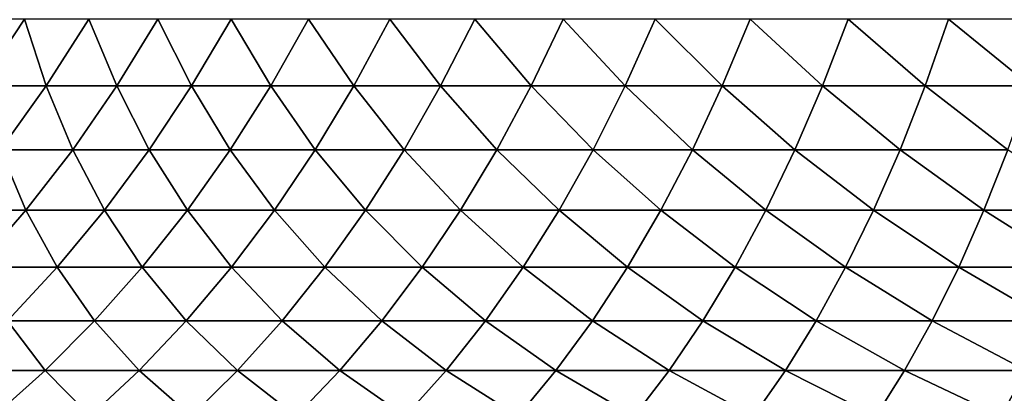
# Model space of a CAD drawing. Header units: millimetres. Extents: x -1052 to 2807, y 2 to 2368.
# Tile 965 of 1056: x -935.35 to -932.12, y 1299.19 to 1300.42. Entities that reach past the tile are written whole.
import ezdxf

# ---------------------------------------------------------------- set-up
doc = ezdxf.new("R2010")
doc.units = ezdxf.units.MM
doc.header["$LTSCALE"] = 41.718519
doc.layers.add('86', color=7, linetype='CONTINUOUS')

msp = doc.modelspace()

# ---------------------------------------------------------------- linework, layer by layer
at = {"layer": '86', "color": 7, "linetype": 'CONTINUOUS'}
for points in [[(-935.5305, 1300.4219, 3.9087), (-935.4789, 1300.2026, 4.3202), (-935.3339, 1300.4219, 4.2252), (-935.5305, 1300.4219, 3.9087)], [(-935.4789, 1300.2026, 4.3202), (-935.2624, 1300.2026, 4.6338), (-935.3339, 1300.4219, 4.2252), (-935.4789, 1300.2026, 4.3202)], [(-935.3339, 1300.4219, 4.2252), (-935.2624, 1300.2026, 4.6338), (-935.1222, 1300.4219, 4.5319), (-935.3339, 1300.4219, 4.2252)], [(-935.2624, 1300.2026, 4.6338), (-935.0311, 1300.2026, 4.9365), (-935.1222, 1300.4219, 4.5319), (-935.2624, 1300.2026, 4.6338)], [(-935.1222, 1300.4219, 4.5319), (-935.0311, 1300.2026, 4.9365), (-934.896, 1300.4219, 4.828), (-935.1222, 1300.4219, 4.5319)], [(-935.0311, 1300.2026, 4.9365), (-934.7854, 1300.2026, 5.2277), (-934.896, 1300.4219, 4.828), (-935.0311, 1300.2026, 4.9365)], [(-934.896, 1300.4219, 4.828), (-934.7854, 1300.2026, 5.2277), (-934.6557, 1300.4219, 5.1128), (-934.896, 1300.4219, 4.828)], [(-934.7854, 1300.2026, 5.2277), (-934.526, 1300.2026, 5.5067), (-934.6557, 1300.4219, 5.1128), (-934.7854, 1300.2026, 5.2277)], [(-934.6557, 1300.4219, 5.1128), (-934.526, 1300.2026, 5.5067), (-934.4019, 1300.4219, 5.3856), (-934.6557, 1300.4219, 5.1128)], [(-934.526, 1300.2026, 5.5067), (-934.2533, 1300.2026, 5.7728), (-934.4019, 1300.4219, 5.3856), (-934.526, 1300.2026, 5.5067)], [(-934.4019, 1300.4219, 5.3856), (-934.2533, 1300.2026, 5.7728), (-934.1353, 1300.4219, 5.6459), (-934.4019, 1300.4219, 5.3856)], [(-934.2533, 1300.2026, 5.7728), (-933.9682, 1300.2026, 6.0255), (-934.1353, 1300.4219, 5.6459), (-934.2533, 1300.2026, 5.7728)], [(-934.1353, 1300.4219, 5.6459), (-933.9682, 1300.2026, 6.0255), (-933.8564, 1300.4219, 5.893), (-934.1353, 1300.4219, 5.6459)], [(-933.9682, 1300.2026, 6.0255), (-933.6711, 1300.2026, 6.264), (-933.8564, 1300.4219, 5.893), (-933.9682, 1300.2026, 6.0255)], [(-933.8564, 1300.4219, 5.893), (-933.6711, 1300.2026, 6.264), (-933.5659, 1300.4219, 6.1263), (-933.8564, 1300.4219, 5.893)], [(-933.6711, 1300.2026, 6.264), (-933.3629, 1300.2026, 6.488), (-933.5659, 1300.4219, 6.1263), (-933.6711, 1300.2026, 6.264)], [(-933.5659, 1300.4219, 6.1263), (-933.3629, 1300.2026, 6.488), (-933.2644, 1300.4219, 6.3453), (-933.5659, 1300.4219, 6.1263)], [(-933.3629, 1300.2026, 6.488), (-933.0442, 1300.2026, 6.6968), (-933.2644, 1300.4219, 6.3453), (-933.3629, 1300.2026, 6.488)], [(-933.2644, 1300.4219, 6.3453), (-933.0442, 1300.2026, 6.6968), (-932.9527, 1300.4219, 6.5495), (-933.2644, 1300.4219, 6.3453)], [(-933.0442, 1300.2026, 6.6968), (-932.7158, 1300.2026, 6.8899), (-932.9527, 1300.4219, 6.5495), (-933.0442, 1300.2026, 6.6968)], [(-932.9527, 1300.4219, 6.5495), (-932.7158, 1300.2026, 6.8899), (-932.6316, 1300.4219, 6.7384), (-932.9527, 1300.4219, 6.5495)], [(-932.7158, 1300.2026, 6.8899), (-932.3785, 1300.2026, 7.067), (-932.6316, 1300.4219, 6.7384), (-932.7158, 1300.2026, 6.8899)], [(-932.6316, 1300.4219, 6.7384), (-932.3785, 1300.2026, 7.067), (-932.3016, 1300.4219, 6.9116), (-932.6316, 1300.4219, 6.7384)], [(-932.3785, 1300.2026, 7.067), (-932.033, 1300.2026, 7.2275), (-932.3016, 1300.4219, 6.9116), (-932.3785, 1300.2026, 7.067)], [(-932.3016, 1300.4219, 6.9116), (-932.033, 1300.2026, 7.2275), (-931.9637, 1300.4219, 7.0686), (-932.3016, 1300.4219, 6.9116)], [(-935.4789, 1300.2026, 4.3202), (-935.4124, 1299.9934, 4.7427), (-935.2624, 1300.2026, 4.6338), (-935.4789, 1300.2026, 4.3202)], [(-935.4124, 1299.9934, 4.7427), (-935.1756, 1299.9934, 5.0526), (-935.2624, 1300.2026, 4.6338), (-935.4124, 1299.9934, 4.7427)], [(-935.2624, 1300.2026, 4.6338), (-935.1756, 1299.9934, 5.0526), (-935.0311, 1300.2026, 4.9365), (-935.2624, 1300.2026, 4.6338)], [(-935.1756, 1299.9934, 5.0526), (-934.9242, 1299.9934, 5.3506), (-935.0311, 1300.2026, 4.9365), (-935.1756, 1299.9934, 5.0526)], [(-935.0311, 1300.2026, 4.9365), (-934.9242, 1299.9934, 5.3506), (-934.7854, 1300.2026, 5.2277), (-935.0311, 1300.2026, 4.9365)], [(-934.9242, 1299.9934, 5.3506), (-934.6586, 1299.9934, 5.6362), (-934.7854, 1300.2026, 5.2277), (-934.9242, 1299.9934, 5.3506)], [(-934.7854, 1300.2026, 5.2277), (-934.6586, 1299.9934, 5.6362), (-934.526, 1300.2026, 5.5067), (-934.7854, 1300.2026, 5.2277)], [(-934.6586, 1299.9934, 5.6362), (-934.3796, 1299.9934, 5.9085), (-934.526, 1300.2026, 5.5067), (-934.6586, 1299.9934, 5.6362)], [(-934.526, 1300.2026, 5.5067), (-934.3796, 1299.9934, 5.9085), (-934.2533, 1300.2026, 5.7728), (-934.526, 1300.2026, 5.5067)], [(-934.3796, 1299.9934, 5.9085), (-934.0877, 1299.9934, 6.1671), (-934.2533, 1300.2026, 5.7728), (-934.3796, 1299.9934, 5.9085)], [(-934.2533, 1300.2026, 5.7728), (-934.0877, 1299.9934, 6.1671), (-933.9682, 1300.2026, 6.0255), (-934.2533, 1300.2026, 5.7728)], [(-934.0877, 1299.9934, 6.1671), (-933.7836, 1299.9934, 6.4113), (-933.9682, 1300.2026, 6.0255), (-934.0877, 1299.9934, 6.1671)], [(-933.9682, 1300.2026, 6.0255), (-933.7836, 1299.9934, 6.4113), (-933.6711, 1300.2026, 6.264), (-933.9682, 1300.2026, 6.0255)], [(-933.7836, 1299.9934, 6.4113), (-933.4682, 1299.9934, 6.6405), (-933.6711, 1300.2026, 6.264), (-933.7836, 1299.9934, 6.4113)], [(-933.6711, 1300.2026, 6.264), (-933.4682, 1299.9934, 6.6405), (-933.3629, 1300.2026, 6.488), (-933.6711, 1300.2026, 6.264)], [(-933.4682, 1299.9934, 6.6405), (-933.142, 1299.9934, 6.8542), (-933.3629, 1300.2026, 6.488), (-933.4682, 1299.9934, 6.6405)], [(-933.3629, 1300.2026, 6.488), (-933.142, 1299.9934, 6.8542), (-933.0442, 1300.2026, 6.6968), (-933.3629, 1300.2026, 6.488)], [(-933.142, 1299.9934, 6.8542), (-932.8059, 1299.9934, 7.0519), (-933.0442, 1300.2026, 6.6968), (-933.142, 1299.9934, 6.8542)], [(-933.0442, 1300.2026, 6.6968), (-932.8059, 1299.9934, 7.0519), (-932.7158, 1300.2026, 6.8899), (-933.0442, 1300.2026, 6.6968)], [(-932.8059, 1299.9934, 7.0519), (-932.4606, 1299.9934, 7.2331), (-932.7158, 1300.2026, 6.8899), (-932.8059, 1299.9934, 7.0519)], [(-932.7158, 1300.2026, 6.8899), (-932.4606, 1299.9934, 7.2331), (-932.3785, 1300.2026, 7.067), (-932.7158, 1300.2026, 6.8899)], [(-932.4606, 1299.9934, 7.2331), (-932.107, 1299.9934, 7.3974), (-932.3785, 1300.2026, 7.067), (-932.4606, 1299.9934, 7.2331)], [(-932.3785, 1300.2026, 7.067), (-932.107, 1299.9934, 7.3974), (-932.033, 1300.2026, 7.2275), (-932.3785, 1300.2026, 7.067)], [(-935.5715, 1299.7949, 4.8584), (-935.329, 1299.7949, 5.1758), (-935.4124, 1299.9934, 4.7427), (-935.5715, 1299.7949, 4.8584)], [(-935.4124, 1299.9934, 4.7427), (-935.329, 1299.7949, 5.1758), (-935.1756, 1299.9934, 5.0526), (-935.4124, 1299.9934, 4.7427)], [(-935.329, 1299.7949, 5.1758), (-935.0714, 1299.7949, 5.4811), (-935.1756, 1299.9934, 5.0526), (-935.329, 1299.7949, 5.1758)], [(-935.1756, 1299.9934, 5.0526), (-935.0714, 1299.7949, 5.4811), (-934.9242, 1299.9934, 5.3506), (-935.1756, 1299.9934, 5.0526)], [(-935.0714, 1299.7949, 5.4811), (-934.7994, 1299.7949, 5.7736), (-934.9242, 1299.9934, 5.3506), (-935.0714, 1299.7949, 5.4811)], [(-934.9242, 1299.9934, 5.3506), (-934.7994, 1299.7949, 5.7736), (-934.6586, 1299.9934, 5.6362), (-934.9242, 1299.9934, 5.3506)], [(-934.7994, 1299.7949, 5.7736), (-934.5135, 1299.7949, 6.0526), (-934.6586, 1299.9934, 5.6362), (-934.7994, 1299.7949, 5.7736)], [(-934.6586, 1299.9934, 5.6362), (-934.5135, 1299.7949, 6.0526), (-934.3796, 1299.9934, 5.9085), (-934.6586, 1299.9934, 5.6362)], [(-934.5135, 1299.7949, 6.0526), (-934.2145, 1299.7949, 6.3175), (-934.3796, 1299.9934, 5.9085), (-934.5135, 1299.7949, 6.0526)], [(-934.3796, 1299.9934, 5.9085), (-934.2145, 1299.7949, 6.3175), (-934.0877, 1299.9934, 6.1671), (-934.3796, 1299.9934, 5.9085)], [(-934.2145, 1299.7949, 6.3175), (-933.9031, 1299.7949, 6.5676), (-934.0877, 1299.9934, 6.1671), (-934.2145, 1299.7949, 6.3175)], [(-934.0877, 1299.9934, 6.1671), (-933.9031, 1299.7949, 6.5676), (-933.7836, 1299.9934, 6.4113), (-934.0877, 1299.9934, 6.1671)], [(-933.9031, 1299.7949, 6.5676), (-933.5799, 1299.7949, 6.8024), (-933.7836, 1299.9934, 6.4113), (-933.9031, 1299.7949, 6.5676)], [(-933.7836, 1299.9934, 6.4113), (-933.5799, 1299.7949, 6.8024), (-933.4682, 1299.9934, 6.6405), (-933.7836, 1299.9934, 6.4113)], [(-933.5799, 1299.7949, 6.8024), (-933.2458, 1299.7949, 7.0213), (-933.4682, 1299.9934, 6.6405), (-933.5799, 1299.7949, 6.8024)], [(-933.4682, 1299.9934, 6.6405), (-933.2458, 1299.7949, 7.0213), (-933.142, 1299.9934, 6.8542), (-933.4682, 1299.9934, 6.6405)], [(-933.2458, 1299.7949, 7.0213), (-932.9015, 1299.7949, 7.2238), (-933.142, 1299.9934, 6.8542), (-933.2458, 1299.7949, 7.0213)], [(-933.142, 1299.9934, 6.8542), (-932.9015, 1299.7949, 7.2238), (-932.8059, 1299.9934, 7.0519), (-933.142, 1299.9934, 6.8542)], [(-932.9015, 1299.7949, 7.2238), (-932.5478, 1299.7949, 7.4094), (-932.8059, 1299.9934, 7.0519), (-932.9015, 1299.7949, 7.2238)], [(-932.8059, 1299.9934, 7.0519), (-932.5478, 1299.7949, 7.4094), (-932.4606, 1299.9934, 7.2331), (-932.8059, 1299.9934, 7.0519)], [(-932.5478, 1299.7949, 7.4094), (-932.1855, 1299.7949, 7.5778), (-932.4606, 1299.9934, 7.2331), (-932.5478, 1299.7949, 7.4094)], [(-932.4606, 1299.9934, 7.2331), (-932.1855, 1299.7949, 7.5778), (-932.107, 1299.9934, 7.3974), (-932.4606, 1299.9934, 7.2331)], [(-932.1855, 1299.7949, 7.5778), (-931.8156, 1299.7949, 7.7284), (-932.107, 1299.9934, 7.3974), (-932.1855, 1299.7949, 7.5778)], [(-935.5715, 1299.7949, 4.8584), (-935.4908, 1299.6077, 5.3057), (-935.329, 1299.7949, 5.1758), (-935.5715, 1299.7949, 4.8584)], [(-935.4908, 1299.6077, 5.3057), (-935.2267, 1299.6077, 5.6187), (-935.329, 1299.7949, 5.1758), (-935.4908, 1299.6077, 5.3057)], [(-935.329, 1299.7949, 5.1758), (-935.2267, 1299.6077, 5.6187), (-935.0714, 1299.7949, 5.4811), (-935.329, 1299.7949, 5.1758)], [(-935.2267, 1299.6077, 5.6187), (-934.9479, 1299.6077, 5.9185), (-935.0714, 1299.7949, 5.4811), (-935.2267, 1299.6077, 5.6187)], [(-935.0714, 1299.7949, 5.4811), (-934.9479, 1299.6077, 5.9185), (-934.7994, 1299.7949, 5.7736), (-935.0714, 1299.7949, 5.4811)], [(-934.9479, 1299.6077, 5.9185), (-934.6549, 1299.6077, 6.2046), (-934.7994, 1299.7949, 5.7736), (-934.9479, 1299.6077, 5.9185)], [(-934.7994, 1299.7949, 5.7736), (-934.6549, 1299.6077, 6.2046), (-934.5135, 1299.7949, 6.0526), (-934.7994, 1299.7949, 5.7736)], [(-934.6549, 1299.6077, 6.2046), (-934.3484, 1299.6077, 6.4761), (-934.5135, 1299.7949, 6.0526), (-934.6549, 1299.6077, 6.2046)], [(-934.5135, 1299.7949, 6.0526), (-934.3484, 1299.6077, 6.4761), (-934.2145, 1299.7949, 6.3175), (-934.5135, 1299.7949, 6.0526)], [(-934.3484, 1299.6077, 6.4761), (-934.0291, 1299.6077, 6.7325), (-934.2145, 1299.7949, 6.3175), (-934.3484, 1299.6077, 6.4761)], [(-934.2145, 1299.7949, 6.3175), (-934.0291, 1299.6077, 6.7325), (-933.9031, 1299.7949, 6.5676), (-934.2145, 1299.7949, 6.3175)], [(-934.0291, 1299.6077, 6.7325), (-933.6978, 1299.6077, 6.9732), (-933.9031, 1299.7949, 6.5676), (-934.0291, 1299.6077, 6.7325)], [(-933.9031, 1299.7949, 6.5676), (-933.6978, 1299.6077, 6.9732), (-933.5799, 1299.7949, 6.8024), (-933.9031, 1299.7949, 6.5676)], [(-933.6978, 1299.6077, 6.9732), (-933.3553, 1299.6077, 7.1976), (-933.5799, 1299.7949, 6.8024), (-933.6978, 1299.6077, 6.9732)], [(-933.5799, 1299.7949, 6.8024), (-933.3553, 1299.6077, 7.1976), (-933.2458, 1299.7949, 7.0213), (-933.5799, 1299.7949, 6.8024)], [(-933.3553, 1299.6077, 7.1976), (-933.0023, 1299.6077, 7.4052), (-933.2458, 1299.7949, 7.0213), (-933.3553, 1299.6077, 7.1976)], [(-933.2458, 1299.7949, 7.0213), (-933.0023, 1299.6077, 7.4052), (-932.9015, 1299.7949, 7.2238), (-933.2458, 1299.7949, 7.0213)], [(-933.0023, 1299.6077, 7.4052), (-932.6398, 1299.6077, 7.5955), (-932.9015, 1299.7949, 7.2238), (-933.0023, 1299.6077, 7.4052)], [(-932.9015, 1299.7949, 7.2238), (-932.6398, 1299.6077, 7.5955), (-932.5478, 1299.7949, 7.4094), (-932.9015, 1299.7949, 7.2238)], [(-932.6398, 1299.6077, 7.5955), (-932.2684, 1299.6077, 7.768), (-932.5478, 1299.7949, 7.4094), (-932.6398, 1299.6077, 7.5955)], [(-932.5478, 1299.7949, 7.4094), (-932.2684, 1299.6077, 7.768), (-932.1855, 1299.7949, 7.5778), (-932.5478, 1299.7949, 7.4094)], [(-932.2684, 1299.6077, 7.768), (-931.8892, 1299.6077, 7.9224), (-932.1855, 1299.7949, 7.5778), (-932.2684, 1299.6077, 7.768)], [(-932.1855, 1299.7949, 7.5778), (-931.8892, 1299.6077, 7.9224), (-931.8156, 1299.7949, 7.7284), (-932.1855, 1299.7949, 7.5778)], [(-935.4908, 1299.6077, 5.3057), (-935.3897, 1299.4323, 5.763), (-935.2267, 1299.6077, 5.6187), (-935.4908, 1299.6077, 5.3057)], [(-935.3897, 1299.4323, 5.763), (-935.1036, 1299.4323, 6.0706), (-935.2267, 1299.6077, 5.6187), (-935.3897, 1299.4323, 5.763)], [(-935.2267, 1299.6077, 5.6187), (-935.1036, 1299.4323, 6.0706), (-934.9479, 1299.6077, 5.9185), (-935.2267, 1299.6077, 5.6187)], [(-935.1036, 1299.4323, 6.0706), (-934.8031, 1299.4323, 6.3639), (-934.9479, 1299.6077, 5.9185), (-935.1036, 1299.4323, 6.0706)], [(-934.9479, 1299.6077, 5.9185), (-934.8031, 1299.4323, 6.3639), (-934.6549, 1299.6077, 6.2046), (-934.9479, 1299.6077, 5.9185)], [(-934.8031, 1299.4323, 6.3639), (-934.4887, 1299.4323, 6.6424), (-934.6549, 1299.6077, 6.2046), (-934.8031, 1299.4323, 6.3639)], [(-934.6549, 1299.6077, 6.2046), (-934.4887, 1299.4323, 6.6424), (-934.3484, 1299.6077, 6.4761), (-934.6549, 1299.6077, 6.2046)], [(-934.4887, 1299.4323, 6.6424), (-934.1612, 1299.4323, 6.9054), (-934.3484, 1299.6077, 6.4761), (-934.4887, 1299.4323, 6.6424)], [(-934.3484, 1299.6077, 6.4761), (-934.1612, 1299.4323, 6.9054), (-934.0291, 1299.6077, 6.7325), (-934.3484, 1299.6077, 6.4761)], [(-934.1612, 1299.4323, 6.9054), (-933.8215, 1299.4323, 7.1523), (-934.0291, 1299.6077, 6.7325), (-934.1612, 1299.4323, 6.9054)], [(-934.0291, 1299.6077, 6.7325), (-933.8215, 1299.4323, 7.1523), (-933.6978, 1299.6077, 6.9732), (-934.0291, 1299.6077, 6.7325)], [(-933.8215, 1299.4323, 7.1523), (-933.4701, 1299.4323, 7.3825), (-933.6978, 1299.6077, 6.9732), (-933.8215, 1299.4323, 7.1523)], [(-933.6978, 1299.6077, 6.9732), (-933.4701, 1299.4323, 7.3825), (-933.3553, 1299.6077, 7.1976), (-933.6978, 1299.6077, 6.9732)], [(-933.4701, 1299.4323, 7.3825), (-933.1081, 1299.4323, 7.5954), (-933.3553, 1299.6077, 7.1976), (-933.4701, 1299.4323, 7.3825)], [(-933.3553, 1299.6077, 7.1976), (-933.1081, 1299.4323, 7.5954), (-933.0023, 1299.6077, 7.4052), (-933.3553, 1299.6077, 7.1976)], [(-933.1081, 1299.4323, 7.5954), (-932.7362, 1299.4323, 7.7906), (-933.0023, 1299.6077, 7.4052), (-933.1081, 1299.4323, 7.5954)], [(-933.0023, 1299.6077, 7.4052), (-932.7362, 1299.4323, 7.7906), (-932.6398, 1299.6077, 7.5955), (-933.0023, 1299.6077, 7.4052)], [(-932.7362, 1299.4323, 7.7906), (-932.3553, 1299.4323, 7.9676), (-932.6398, 1299.6077, 7.5955), (-932.7362, 1299.4323, 7.7906)], [(-932.6398, 1299.6077, 7.5955), (-932.3553, 1299.4323, 7.9676), (-932.2684, 1299.6077, 7.768), (-932.6398, 1299.6077, 7.5955)], [(-932.3553, 1299.4323, 7.9676), (-931.9663, 1299.4323, 8.126), (-932.2684, 1299.6077, 7.768), (-932.3553, 1299.4323, 7.9676)], [(-932.2684, 1299.6077, 7.768), (-931.9663, 1299.4323, 8.126), (-931.8892, 1299.6077, 7.9224), (-932.2684, 1299.6077, 7.768)], [(-935.5597, 1299.2694, 5.9136), (-935.2662, 1299.2694, 6.2292), (-935.3897, 1299.4323, 5.763), (-935.5597, 1299.2694, 5.9136)], [(-935.3897, 1299.4323, 5.763), (-935.2662, 1299.2694, 6.2292), (-935.1036, 1299.4323, 6.0706), (-935.3897, 1299.4323, 5.763)], [(-935.2662, 1299.2694, 6.2292), (-934.9578, 1299.2694, 6.5302), (-935.1036, 1299.4323, 6.0706), (-935.2662, 1299.2694, 6.2292)], [(-935.1036, 1299.4323, 6.0706), (-934.9578, 1299.2694, 6.5302), (-934.8031, 1299.4323, 6.3639), (-935.1036, 1299.4323, 6.0706)], [(-934.9578, 1299.2694, 6.5302), (-934.6352, 1299.2694, 6.816), (-934.8031, 1299.4323, 6.3639), (-934.9578, 1299.2694, 6.5302)], [(-934.8031, 1299.4323, 6.3639), (-934.6352, 1299.2694, 6.816), (-934.4887, 1299.4323, 6.6424), (-934.8031, 1299.4323, 6.3639)], [(-934.6352, 1299.2694, 6.816), (-934.2991, 1299.2694, 7.0859), (-934.4887, 1299.4323, 6.6424), (-934.6352, 1299.2694, 6.816)], [(-934.4887, 1299.4323, 6.6424), (-934.2991, 1299.2694, 7.0859), (-934.1612, 1299.4323, 6.9054), (-934.4887, 1299.4323, 6.6424)], [(-934.2991, 1299.2694, 7.0859), (-933.9505, 1299.2694, 7.3392), (-934.1612, 1299.4323, 6.9054), (-934.2991, 1299.2694, 7.0859)], [(-934.1612, 1299.4323, 6.9054), (-933.9505, 1299.2694, 7.3392), (-933.8215, 1299.4323, 7.1523), (-934.1612, 1299.4323, 6.9054)], [(-933.9505, 1299.2694, 7.3392), (-933.59, 1299.2694, 7.5754), (-933.8215, 1299.4323, 7.1523), (-933.9505, 1299.2694, 7.3392)], [(-933.8215, 1299.4323, 7.1523), (-933.59, 1299.2694, 7.5754), (-933.4701, 1299.4323, 7.3825), (-933.8215, 1299.4323, 7.1523)], [(-933.59, 1299.2694, 7.5754), (-933.2185, 1299.2694, 7.7939), (-933.4701, 1299.4323, 7.3825), (-933.59, 1299.2694, 7.5754)], [(-933.4701, 1299.4323, 7.3825), (-933.2185, 1299.2694, 7.7939), (-933.1081, 1299.4323, 7.5954), (-933.4701, 1299.4323, 7.3825)], [(-933.2185, 1299.2694, 7.7939), (-932.8369, 1299.2694, 7.9942), (-933.1081, 1299.4323, 7.5954), (-933.2185, 1299.2694, 7.7939)], [(-933.1081, 1299.4323, 7.5954), (-932.8369, 1299.2694, 7.9942), (-932.7362, 1299.4323, 7.7906), (-933.1081, 1299.4323, 7.5954)], [(-932.8369, 1299.2694, 7.9942), (-932.446, 1299.2694, 8.1758), (-932.7362, 1299.4323, 7.7906), (-932.8369, 1299.2694, 7.9942)], [(-932.7362, 1299.4323, 7.7906), (-932.446, 1299.2694, 8.1758), (-932.3553, 1299.4323, 7.9676), (-932.7362, 1299.4323, 7.7906)], [(-932.446, 1299.2694, 8.1758), (-932.0469, 1299.2694, 8.3383), (-932.3553, 1299.4323, 7.9676), (-932.446, 1299.2694, 8.1758)], [(-932.3553, 1299.4323, 7.9676), (-932.0469, 1299.2694, 8.3383), (-931.9663, 1299.4323, 8.126), (-932.3553, 1299.4323, 7.9676)], [(-935.5597, 1299.2694, 5.9136), (-935.4349, 1299.1195, 6.394), (-935.2662, 1299.2694, 6.2292), (-935.5597, 1299.2694, 5.9136)], [(-935.4349, 1299.1195, 6.394), (-935.1184, 1299.1195, 6.703), (-935.2662, 1299.2694, 6.2292), (-935.4349, 1299.1195, 6.394)], [(-935.2662, 1299.2694, 6.2292), (-935.1184, 1299.1195, 6.703), (-934.9578, 1299.2694, 6.5302), (-935.2662, 1299.2694, 6.2292)], [(-935.1184, 1299.1195, 6.703), (-934.7873, 1299.1195, 6.9963), (-934.9578, 1299.2694, 6.5302), (-935.1184, 1299.1195, 6.703)], [(-934.9578, 1299.2694, 6.5302), (-934.7873, 1299.1195, 6.9963), (-934.6352, 1299.2694, 6.816), (-934.9578, 1299.2694, 6.5302)], [(-934.7873, 1299.1195, 6.9963), (-934.4424, 1299.1195, 7.2733), (-934.6352, 1299.2694, 6.816), (-934.7873, 1299.1195, 6.9963)], [(-934.6352, 1299.2694, 6.816), (-934.4424, 1299.1195, 7.2733), (-934.2991, 1299.2694, 7.0859), (-934.6352, 1299.2694, 6.816)], [(-934.4424, 1299.1195, 7.2733), (-934.0845, 1299.1195, 7.5333), (-934.2991, 1299.2694, 7.0859), (-934.4424, 1299.1195, 7.2733)], [(-934.2991, 1299.2694, 7.0859), (-934.0845, 1299.1195, 7.5333), (-933.9505, 1299.2694, 7.3392), (-934.2991, 1299.2694, 7.0859)], [(-934.0845, 1299.1195, 7.5333), (-933.7144, 1299.1195, 7.7758), (-933.9505, 1299.2694, 7.3392), (-934.0845, 1299.1195, 7.5333)], [(-933.9505, 1299.2694, 7.3392), (-933.7144, 1299.1195, 7.7758), (-933.59, 1299.2694, 7.5754), (-933.9505, 1299.2694, 7.3392)], [(-933.7144, 1299.1195, 7.7758), (-933.3331, 1299.1195, 8), (-933.59, 1299.2694, 7.5754), (-933.7144, 1299.1195, 7.7758)], [(-933.59, 1299.2694, 7.5754), (-933.3331, 1299.1195, 8), (-933.2185, 1299.2694, 7.7939), (-933.59, 1299.2694, 7.5754)], [(-933.3331, 1299.1195, 8), (-932.9414, 1299.1195, 8.2056), (-933.2185, 1299.2694, 7.7939), (-933.3331, 1299.1195, 8)], [(-933.2185, 1299.2694, 7.7939), (-932.9414, 1299.1195, 8.2056), (-932.8369, 1299.2694, 7.9942), (-933.2185, 1299.2694, 7.7939)], [(-932.9414, 1299.1195, 8.2056), (-932.5402, 1299.1195, 8.392), (-932.8369, 1299.2694, 7.9942), (-932.9414, 1299.1195, 8.2056)], [(-932.8369, 1299.2694, 7.9942), (-932.5402, 1299.1195, 8.392), (-932.446, 1299.2694, 8.1758), (-932.8369, 1299.2694, 7.9942)], [(-932.5402, 1299.1195, 8.392), (-932.1305, 1299.1195, 8.5589), (-932.446, 1299.2694, 8.1758), (-932.5402, 1299.1195, 8.392)], [(-932.446, 1299.2694, 8.1758), (-932.1305, 1299.1195, 8.5589), (-932.0469, 1299.2694, 8.3383), (-932.446, 1299.2694, 8.1758)], [(-932.1305, 1299.1195, 8.5589), (-931.7132, 1299.1195, 8.7057), (-932.0469, 1299.2694, 8.3383), (-932.1305, 1299.1195, 8.5589)]]:
    msp.add_3dface(points, dxfattribs=at)

doc.saveas('drawing.dxf')
